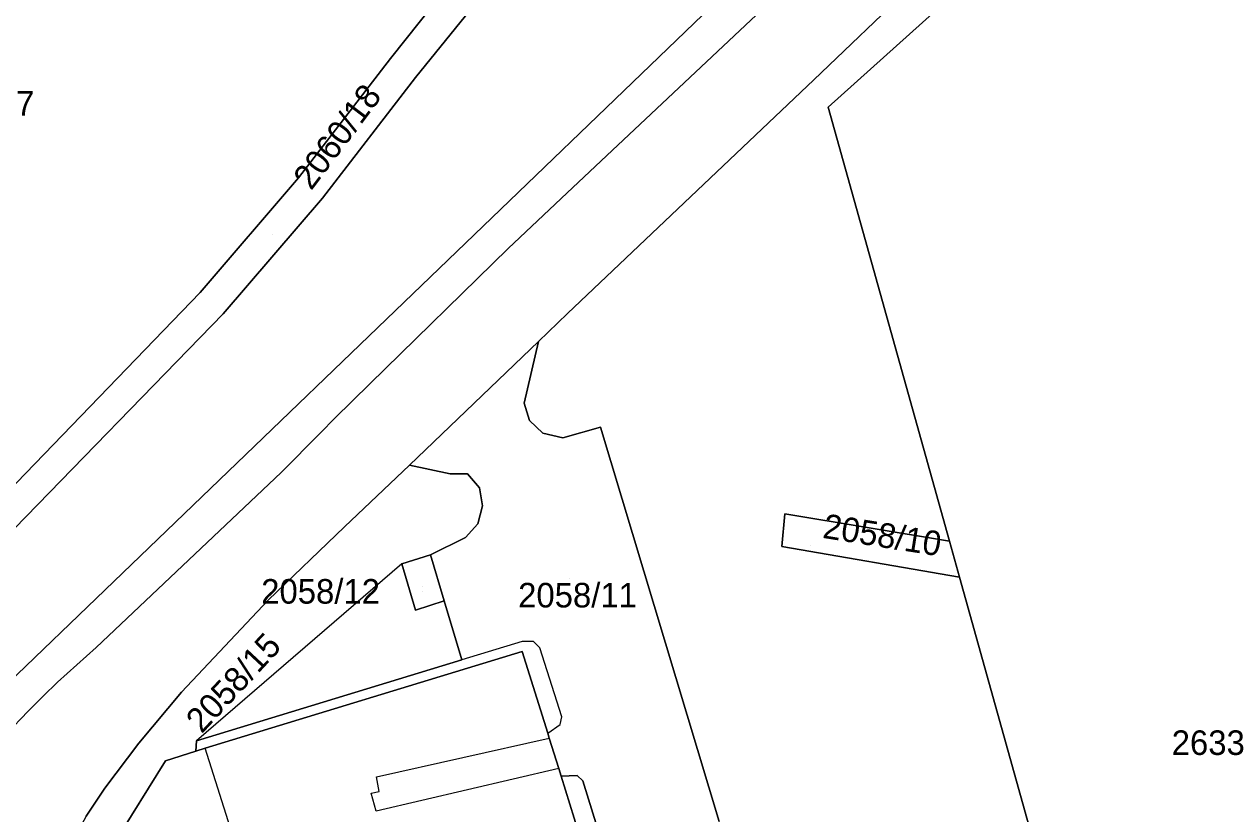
# Model space of a CAD drawing. Extents: x -263423 to -261326, y -1240067 to -1237864.
# Drawn here: x -262217.3 to -262118.7, y -1239335.4 to -1239271.2 of the extents above; entities that cross this region are included whole.
import ezdxf

# ---------------------------------------------------------------- set-up
doc = ezdxf.new("R2010")
doc.units = 0
for name, color, linetype in [('body_kn', 7, 'Continuous'), ('kladpar_druhypozemkov', 7, 'Continuous'), ('kladpar_hranice', 7, 'Continuous'), ('kladpar_parcelnecisla', 7, 'Continuous'), ('kladpar_plochy', 7, 'Continuous'), ('kladpar_sipky', 7, 'Continuous'), ('zappar_hrandruhpozemk', 7, 'Continuous')]:
    doc.layers.add(name, color=color, linetype=linetype)

msp = doc.modelspace()

# ---------------------------------------------------------------- linework, layer by layer
at = {"layer": 'body_kn'}
for p, q in [((-262187.49, -1239273.94), (-262187.49, -1239273.94)), ((-262187.49, -1239273.94), (-262187.49, -1239273.94)), ((-262185.46, -1239275.49), (-262185.46, -1239275.49)), ((-262153.03, -1239275.68), (-262153.03, -1239275.68)), ((-262151.88, -1239277.9), (-262151.88, -1239277.9)), ((-262168.98, -1239281), (-262168.98, -1239281)), ((-262194.98, -1239283.66), (-262194.98, -1239283.66)), ((-262172.66, -1239284.45), (-262172.66, -1239284.45)), ((-262193.03, -1239285.31), (-262193.03, -1239285.31)), ((-262177.93, -1239289.39), (-262177.93, -1239289.39)), ((-262202.98, -1239292.97), (-262202.98, -1239292.97)), ((-262201.11, -1239294.73), (-262201.11, -1239294.73)), ((-262173.08, -1239294.7), (-262173.08, -1239294.7)), ((-262175.46, -1239296.98), (-262175.46, -1239296.98)), ((-262189.17, -1239300.41), (-262189.17, -1239300.41)), ((-262176.61, -1239301.98), (-262176.61, -1239301.98)), ((-262192.04, -1239303.22), (-262192.04, -1239303.22)), ((-262176.19, -1239303.39), (-262176.19, -1239303.39)), ((-262170.39, -1239303.95), (-262170.39, -1239303.95)), ((-262170.39, -1239303.95), (-262170.39, -1239303.95)), ((-262193.2, -1239304.4), (-262193.2, -1239304.4)), ((-262175.11, -1239304.42), (-262175.11, -1239304.42)), ((-262173.48, -1239304.81), (-262173.48, -1239304.81)), ((-262196.39, -1239307.64), (-262196.39, -1239307.64)), ((-262185.96, -1239307.02), (-262185.96, -1239307.02)), ((-262182.65, -1239307.75), (-262182.65, -1239307.75)), ((-262181.24, -1239307.75), (-262181.24, -1239307.75)), ((-262180.26, -1239308.88), (-262180.26, -1239308.88)), ((-262180, -1239310.33), (-262180, -1239310.33)), ((-262180.4, -1239311.81), (-262180.4, -1239311.81)), ((-262155.39, -1239310.99), (-262155.39, -1239310.99)), ((-262155.39, -1239310.99), (-262155.39, -1239310.99)), ((-262191.23, -1239312.06), (-262191.23, -1239312.06)), ((-262181.4, -1239312.92), (-262181.4, -1239312.92)), ((-262155.65, -1239313.65), (-262155.65, -1239313.65)), ((-262142, -1239313.21), (-262142, -1239313.21)), ((-262184.25, -1239314.32), (-262184.25, -1239314.32)), ((-262186.58, -1239315.06), (-262186.58, -1239315.06)), ((-262186.58, -1239315.06), (-262186.58, -1239315.06)), ((-262141.18, -1239316.14), (-262141.18, -1239316.14)), ((-262197.47, -1239318.01), (-262197.47, -1239318.01)), ((-262183.12, -1239318.08), (-262183.12, -1239318.08)), ((-262185.45, -1239318.82), (-262185.45, -1239318.82)), ((-262185.45, -1239318.82), (-262185.45, -1239318.82)), ((-262176.77, -1239321.37), (-262176.77, -1239321.37)), ((-262175.85, -1239321.38), (-262175.85, -1239321.38)), ((-262211.46, -1239321.86), (-262211.46, -1239321.86)), ((-262176.77, -1239322.2), (-262176.77, -1239322.2)), ((-262176.77, -1239322.2), (-262176.77, -1239322.2)), ((-262175.34, -1239321.89), (-262175.34, -1239321.89)), ((-262181.68, -1239322.87), (-262181.68, -1239322.87)), ((-262214.61, -1239324.68), (-262214.61, -1239324.68)), ((-262204.52, -1239325.5), (-262204.52, -1239325.5)), ((-262215.78, -1239325.84), (-262215.78, -1239325.84)), ((-262217, -1239327.05), (-262217, -1239327.05)), ((-262173.55, -1239327.52), (-262173.55, -1239327.52)), ((-262173.7, -1239328.14), (-262173.7, -1239328.14)), ((-262203.29, -1239329.47), (-262203.29, -1239329.47)), ((-262174.69, -1239328.85), (-262174.69, -1239328.85)), ((-262174.69, -1239328.85), (-262174.69, -1239328.85)), ((-262174.57, -1239329.24), (-262174.57, -1239329.24)), ((-262207.98, -1239329.66), (-262207.98, -1239329.66)), ((-262203.34, -1239330.3), (-262203.34, -1239330.3)), ((-262202.59, -1239330.06), (-262202.59, -1239330.06)), ((-262205.82, -1239331.1), (-262205.82, -1239331.1)), ((-262188.63, -1239332.39), (-262188.63, -1239332.39)), ((-262173.79, -1239331.72), (-262173.79, -1239331.72)), ((-262173.79, -1239331.72), (-262173.79, -1239331.72)), ((-262173.6, -1239332.34), (-262173.6, -1239332.34)), ((-262172.31, -1239332.27), (-262172.31, -1239332.27)), ((-262210.75, -1239333.3), (-262210.75, -1239333.3)), ((-262171.84, -1239332.72), (-262171.84, -1239332.72)), ((-262189.06, -1239333.73), (-262189.06, -1239333.73)), ((-262188.43, -1239333.59), (-262188.43, -1239333.59)), ((-262188.67, -1239335.19), (-262188.67, -1239335.19))]:
    msp.add_line(p, q, dxfattribs=at)
at = {"layer": 'kladpar_druhypozemkov'}
for p, q in [((-262197.09, -1239288.28), (-262197.09, -1239288.28)), ((-262153.29, -1239313.53), (-262153.29, -1239313.53)), ((-262172.94, -1239316.24), (-262172.94, -1239316.24)), ((-262184.92, -1239316.87), (-262184.92, -1239316.87)), ((-262200.45, -1239323.37), (-262200.45, -1239323.37))]:
    msp.add_line(p, q, dxfattribs=at)
at = {"layer": 'kladpar_hranice'}
for points in [[(-262225.09, -1239330.95), (-262142.03, -1239251.08), (-262137.34, -1239246.36), (-262131.1, -1239234.72), (-262129.3, -1239223.87), (-262130.18, -1239210.72), (-262138.41, -1239178.7), (-262139.91, -1239179.16), (-262141.18, -1239174.97), (-262139.56, -1239174.44), (-262144.12, -1239159.69), (-262145.42, -1239160.12), (-262155.31, -1239130.91), (-262154.17, -1239130.58), (-262155.42, -1239126.35), (-262156.6, -1239126.67), (-262167.32, -1239086.22)], [(-262167.32, -1239086.22), (-262156.6, -1239126.67), (-262155.42, -1239126.35), (-262154.17, -1239130.58), (-262155.31, -1239130.91), (-262145.42, -1239160.12), (-262144.12, -1239159.69), (-262139.56, -1239174.44), (-262141.18, -1239174.97), (-262139.91, -1239179.16), (-262138.41, -1239178.7), (-262130.18, -1239210.72), (-262129.3, -1239223.87), (-262131.1, -1239234.72), (-262137.34, -1239246.36), (-262142.03, -1239251.08), (-262225.09, -1239330.95)], [(-262187.49, -1239273.94), (-262194.98, -1239283.66), (-262202.98, -1239292.97), (-262220.95, -1239311.55), (-262226.53, -1239317.76), (-262231.78, -1239324.24), (-262245.86, -1239310.19), (-262260.49, -1239295.6), (-262244.82, -1239273.37), (-262232.64, -1239256.2), (-262231.73, -1239255.27), (-262230.51, -1239254.84), (-262222.83, -1239252.82), (-262215.6, -1239249.08), (-262209.37, -1239243.84), (-262204.56, -1239237.51), (-262197.16, -1239243.19), (-262190.68, -1239250.05), (-262185.39, -1239257.87), (-262181.45, -1239266.32), (-262187.49, -1239273.94)], [(-262219.07, -1239313.17), (-262201.11, -1239294.73), (-262193.03, -1239285.31), (-262185.46, -1239275.49), (-262167.9, -1239253.82)], [(-262167.9, -1239253.82), (-262185.46, -1239275.49), (-262193.03, -1239285.31), (-262201.11, -1239294.73), (-262219.07, -1239313.17)], [(-262130.69, -1239258.87), (-262151.88, -1239277.9), (-262142, -1239313.21), (-262155.39, -1239310.99), (-262155.65, -1239313.65), (-262141.18, -1239316.14), (-262132.6, -1239346.83), (-262135.6, -1239360.35), (-262152.08, -1239365.31), (-262216.13, -1239384.59)], [(-262123.22, -1239377.6), (-262126.02, -1239366.5), (-262127.31, -1239363.2), (-262129.05, -1239358.38), (-262130.47, -1239354.44), (-262131, -1239352.55), (-262132.6, -1239346.83), (-262141.18, -1239316.14), (-262142, -1239313.21), (-262151.88, -1239277.9), (-262130.69, -1239258.87)], [(-262218.77, -1239328.9), (-262217, -1239327.05), (-262215.78, -1239325.84), (-262214.61, -1239324.68), (-262211.46, -1239321.86), (-262196.39, -1239307.64), (-262193.2, -1239304.4), (-262192.04, -1239303.22), (-262189.17, -1239300.41), (-262177.93, -1239289.39), (-262172.66, -1239284.45), (-262168.98, -1239281), (-262148.24, -1239261.47)], [(-262148.24, -1239261.47), (-262168.98, -1239281), (-262172.66, -1239284.45), (-262177.93, -1239289.39), (-262189.17, -1239300.41), (-262192.04, -1239303.22), (-262193.2, -1239304.4), (-262196.39, -1239307.64), (-262211.46, -1239321.86), (-262214.61, -1239324.68), (-262215.78, -1239325.84), (-262217, -1239327.05), (-262218.77, -1239328.9)], [(-262220.95, -1239311.55), (-262202.98, -1239292.97), (-262194.98, -1239283.66), (-262187.49, -1239273.94), (-262181.45, -1239266.32)], [(-262145.03, -1239268), (-262153.03, -1239275.68), (-262173.08, -1239294.7), (-262175.46, -1239296.98), (-262185.96, -1239307.02), (-262191.23, -1239312.06), (-262197.47, -1239318.01), (-262204.52, -1239325.5), (-262207.98, -1239329.66), (-262210.75, -1239333.3), (-262212.26, -1239335.6), (-262213.51, -1239337.9), (-262214.82, -1239340.7), (-262214.92, -1239340.91), (-262216.01, -1239343.19), (-262216.09, -1239343.41), (-262217.01, -1239345.93), (-262217.76, -1239348.23)], [(-262160.75, -1239336.03), (-262170.39, -1239303.95), (-262173.48, -1239304.81), (-262175.11, -1239304.42), (-262176.19, -1239303.39), (-262176.61, -1239301.98), (-262175.46, -1239296.98), (-262173.08, -1239294.7), (-262153.03, -1239275.68), (-262145.03, -1239268)], [(-262169.96, -1239338.77), (-262171.84, -1239332.72), (-262172.31, -1239332.27), (-262173.6, -1239332.34), (-262173.79, -1239331.72), (-262174.57, -1239329.24), (-262174.69, -1239328.85), (-262176.77, -1239322.2), (-262202.59, -1239330.06), (-262203.34, -1239330.3), (-262203.29, -1239329.47), (-262181.68, -1239322.87), (-262183.12, -1239318.08), (-262184.25, -1239314.32), (-262181.4, -1239312.92), (-262180.4, -1239311.81), (-262180, -1239310.33), (-262180.26, -1239308.88), (-262181.24, -1239307.75), (-262182.65, -1239307.75), (-262185.96, -1239307.02), (-262175.46, -1239296.98), (-262176.61, -1239301.98), (-262176.19, -1239303.39), (-262175.11, -1239304.42), (-262173.48, -1239304.81), (-262170.39, -1239303.95)], [(-262170.39, -1239303.95), (-262160.75, -1239336.03)], [(-262212.26, -1239335.6), (-262210.75, -1239333.3), (-262207.98, -1239329.66), (-262204.52, -1239325.5), (-262197.47, -1239318.01), (-262191.23, -1239312.06), (-262185.96, -1239307.02), (-262182.65, -1239307.75), (-262181.24, -1239307.75), (-262180.26, -1239308.88), (-262180, -1239310.33), (-262180.4, -1239311.81), (-262181.4, -1239312.92), (-262184.25, -1239314.32), (-262186.58, -1239315.06), (-262185.45, -1239318.82), (-262183.12, -1239318.08), (-262181.68, -1239322.87), (-262203.29, -1239329.47), (-262203.34, -1239330.3), (-262205.82, -1239331.1), (-262211.34, -1239339.98)], [(-262155.39, -1239310.99), (-262142, -1239313.21), (-262141.18, -1239316.14), (-262155.65, -1239313.65), (-262155.39, -1239310.99)], [(-262185.45, -1239318.82), (-262186.58, -1239315.06), (-262184.25, -1239314.32), (-262183.12, -1239318.08), (-262185.45, -1239318.82)], [(-262176.77, -1239322.2), (-262174.69, -1239328.85), (-262174.57, -1239329.24), (-262173.79, -1239331.72), (-262173.6, -1239332.34), (-262168.68, -1239348.28), (-262165.31, -1239359.89), (-262183.28, -1239365.16), (-262186.65, -1239353.68), (-262189.37, -1239354.46), (-262189.57, -1239353.89), (-262194.12, -1239355.25), (-262195.22, -1239351.83), (-262195.6, -1239351.96), (-262195.8, -1239351.32), (-262200.81, -1239350.72), (-262209.8, -1239341.55), (-262211.34, -1239339.98), (-262205.82, -1239331.1), (-262203.34, -1239330.3), (-262202.59, -1239330.06), (-262176.77, -1239322.2)], [(-262168.68, -1239348.28), (-262173.6, -1239332.34), (-262172.31, -1239332.27), (-262171.84, -1239332.72), (-262169.96, -1239338.77)]]:
    msp.add_lwpolyline(points, dxfattribs=at)
at = {"layer": 'kladpar_plochy'}
for points in [[(-262225.09, -1239330.95), (-262142.03, -1239251.08), (-262137.34, -1239246.36), (-262131.1, -1239234.72), (-262129.3, -1239223.87), (-262130.18, -1239210.72), (-262138.41, -1239178.7), (-262139.91, -1239179.16), (-262141.18, -1239174.97), (-262139.56, -1239174.44), (-262144.12, -1239159.69), (-262145.42, -1239160.12), (-262155.31, -1239130.91), (-262154.17, -1239130.58), (-262155.42, -1239126.35), (-262156.6, -1239126.67), (-262167.32, -1239086.22)], [(-262167.32, -1239086.22), (-262156.6, -1239126.67), (-262155.42, -1239126.35), (-262154.17, -1239130.58), (-262155.31, -1239130.91), (-262145.42, -1239160.12), (-262144.12, -1239159.69), (-262139.56, -1239174.44), (-262141.18, -1239174.97), (-262139.91, -1239179.16), (-262138.41, -1239178.7), (-262130.18, -1239210.72), (-262129.3, -1239223.87), (-262131.1, -1239234.72), (-262137.34, -1239246.36), (-262142.03, -1239251.08), (-262225.09, -1239330.95)], [(-262219.07, -1239313.17), (-262201.11, -1239294.73), (-262193.03, -1239285.31), (-262185.46, -1239275.49), (-262167.9, -1239253.82)], [(-262167.9, -1239253.82), (-262185.46, -1239275.49), (-262193.03, -1239285.31), (-262201.11, -1239294.73), (-262219.07, -1239313.17)], [(-262130.69, -1239258.87), (-262151.88, -1239277.9), (-262142, -1239313.21), (-262155.39, -1239310.99), (-262155.65, -1239313.65), (-262141.18, -1239316.14), (-262132.6, -1239346.83), (-262135.6, -1239360.35), (-262152.08, -1239365.31), (-262216.13, -1239384.59), (-262217.17, -1239379.95), (-262218.16, -1239374.94)], [(-262123.22, -1239377.6), (-262126.02, -1239366.5), (-262127.31, -1239363.2), (-262129.05, -1239358.38), (-262130.47, -1239354.44), (-262131, -1239352.55), (-262132.6, -1239346.83), (-262141.18, -1239316.14), (-262142, -1239313.21), (-262151.88, -1239277.9), (-262130.69, -1239258.87)], [(-262218.77, -1239328.9), (-262217, -1239327.05), (-262215.78, -1239325.84), (-262214.61, -1239324.68), (-262211.46, -1239321.86), (-262196.39, -1239307.64), (-262193.2, -1239304.4), (-262192.04, -1239303.22), (-262189.17, -1239300.41), (-262177.93, -1239289.39), (-262172.66, -1239284.45), (-262168.98, -1239281), (-262148.24, -1239261.47)], [(-262148.24, -1239261.47), (-262168.98, -1239281), (-262172.66, -1239284.45), (-262177.93, -1239289.39), (-262189.17, -1239300.41), (-262192.04, -1239303.22), (-262193.2, -1239304.4), (-262196.39, -1239307.64), (-262211.46, -1239321.86), (-262214.61, -1239324.68), (-262215.78, -1239325.84), (-262217, -1239327.05), (-262218.77, -1239328.9)], [(-262220.95, -1239311.55), (-262202.98, -1239292.97), (-262194.98, -1239283.66), (-262187.49, -1239273.94), (-262181.45, -1239266.32)], [(-262145.03, -1239268), (-262153.03, -1239275.68), (-262173.08, -1239294.7), (-262175.46, -1239296.98), (-262185.96, -1239307.02), (-262191.23, -1239312.06), (-262197.47, -1239318.01), (-262204.52, -1239325.5), (-262207.98, -1239329.66), (-262210.75, -1239333.3), (-262212.26, -1239335.6), (-262213.51, -1239337.9), (-262214.82, -1239340.7), (-262214.92, -1239340.91), (-262216.01, -1239343.19), (-262216.09, -1239343.41), (-262217.01, -1239345.93), (-262217.76, -1239348.23)], [(-262160.75, -1239336.03), (-262170.39, -1239303.95), (-262173.48, -1239304.81), (-262175.11, -1239304.42), (-262176.19, -1239303.39), (-262176.61, -1239301.98), (-262175.46, -1239296.98), (-262173.08, -1239294.7), (-262153.03, -1239275.68), (-262145.03, -1239268)], [(-262169.96, -1239338.77), (-262171.84, -1239332.72), (-262172.31, -1239332.27), (-262173.6, -1239332.34), (-262173.79, -1239331.72), (-262174.57, -1239329.24), (-262174.69, -1239328.85), (-262176.77, -1239322.2), (-262202.59, -1239330.06), (-262203.34, -1239330.3), (-262203.29, -1239329.47), (-262181.68, -1239322.87), (-262183.12, -1239318.08), (-262184.25, -1239314.32), (-262181.4, -1239312.92), (-262180.4, -1239311.81), (-262180, -1239310.33), (-262180.26, -1239308.88), (-262181.24, -1239307.75), (-262182.65, -1239307.75), (-262185.96, -1239307.02), (-262175.46, -1239296.98), (-262176.61, -1239301.98), (-262176.19, -1239303.39), (-262175.11, -1239304.42), (-262173.48, -1239304.81), (-262170.39, -1239303.95), (-262160.75, -1239336.03)], [(-262212.26, -1239335.6), (-262210.75, -1239333.3), (-262207.98, -1239329.66), (-262204.52, -1239325.5), (-262197.47, -1239318.01), (-262191.23, -1239312.06), (-262185.96, -1239307.02), (-262182.65, -1239307.75), (-262181.24, -1239307.75), (-262180.26, -1239308.88), (-262180, -1239310.33), (-262180.4, -1239311.81), (-262181.4, -1239312.92), (-262184.25, -1239314.32), (-262186.58, -1239315.06), (-262185.45, -1239318.82), (-262183.12, -1239318.08), (-262181.68, -1239322.87), (-262203.29, -1239329.47), (-262203.34, -1239330.3), (-262205.82, -1239331.1), (-262211.34, -1239339.98)], [(-262168.68, -1239348.28), (-262173.6, -1239332.34), (-262172.31, -1239332.27), (-262171.84, -1239332.72), (-262169.96, -1239338.77)]]:
    msp.add_lwpolyline(points, dxfattribs=at)
for points in [[(-262187.49, -1239273.94), (-262194.98, -1239283.66), (-262202.98, -1239292.97), (-262220.95, -1239311.55), (-262226.53, -1239317.76), (-262231.78, -1239324.24), (-262245.86, -1239310.19), (-262260.49, -1239295.6), (-262244.82, -1239273.37), (-262232.64, -1239256.2), (-262231.73, -1239255.27), (-262230.51, -1239254.84), (-262222.83, -1239252.82), (-262215.6, -1239249.08), (-262209.37, -1239243.84), (-262204.56, -1239237.51), (-262197.16, -1239243.19), (-262190.68, -1239250.05), (-262185.39, -1239257.87), (-262181.45, -1239266.32)], [(-262155.39, -1239310.99), (-262142, -1239313.21), (-262141.18, -1239316.14), (-262155.65, -1239313.65)], [(-262185.45, -1239318.82), (-262186.58, -1239315.06), (-262184.25, -1239314.32), (-262183.12, -1239318.08)], [(-262176.77, -1239322.2), (-262174.69, -1239328.85), (-262174.57, -1239329.24), (-262173.79, -1239331.72), (-262173.6, -1239332.34), (-262168.68, -1239348.28), (-262165.31, -1239359.89), (-262183.28, -1239365.16), (-262186.65, -1239353.68), (-262189.37, -1239354.46), (-262189.57, -1239353.89), (-262194.12, -1239355.25), (-262195.22, -1239351.83), (-262195.6, -1239351.96), (-262195.8, -1239351.32), (-262200.81, -1239350.72), (-262209.8, -1239341.55), (-262211.34, -1239339.98), (-262205.82, -1239331.1), (-262203.34, -1239330.3), (-262202.59, -1239330.06)]]:
    msp.add_lwpolyline(points, close=True, dxfattribs=at)
at = {"layer": 'kladpar_sipky'}
msp.add_line((-262184.86, -1239317.3), (-262184.86, -1239317.3), dxfattribs=at)
at = {"layer": 'zappar_hrandruhpozemk'}
for p, q in [((-262186.58, -1239315.06), (-262203.29, -1239329.47)), ((-262173.55, -1239327.52), (-262175.34, -1239321.89)), ((-262195.8, -1239351.32), (-262202.59, -1239330.06)), ((-262173.79, -1239331.72), (-262188.67, -1239335.19))]:
    msp.add_line(p, q, dxfattribs=at)
for points in [[(-262175.34, -1239321.89), (-262175.85, -1239321.38), (-262176.77, -1239321.37), (-262181.68, -1239322.87)], [(-262174.69, -1239328.85), (-262173.7, -1239328.14), (-262173.55, -1239327.52)], [(-262188.67, -1239335.19), (-262189.06, -1239333.73), (-262188.43, -1239333.59), (-262188.63, -1239332.39), (-262174.57, -1239329.24)]]:
    msp.add_lwpolyline(points, dxfattribs=at)

# ---------------------------------------------------------------- texts
at = {"layer": 'kladpar_parcelnecisla'}
for s, rotation, p in [('2060/18', 53, (-262193.956, -1239284.744)), ('2058/10', 351, (-262152.387, -1239312.939)), ('2058/15', 47, (-262202.867, -1239328.933))]:
    msp.add_text(s, height=2, rotation=rotation, dxfattribs=at).set_placement(p)
for s, p in [('2060/27', (-262226.16, -1239278.6)), ('2058/12', (-262198.023, -1239318.3)), ('2058/11', (-262177.107, -1239318.61)), ('2633/196', (-262123.904, -1239330.61))]:
    msp.add_text(s, height=2, dxfattribs=at).set_placement(p)

doc.saveas('drawing.dxf')
